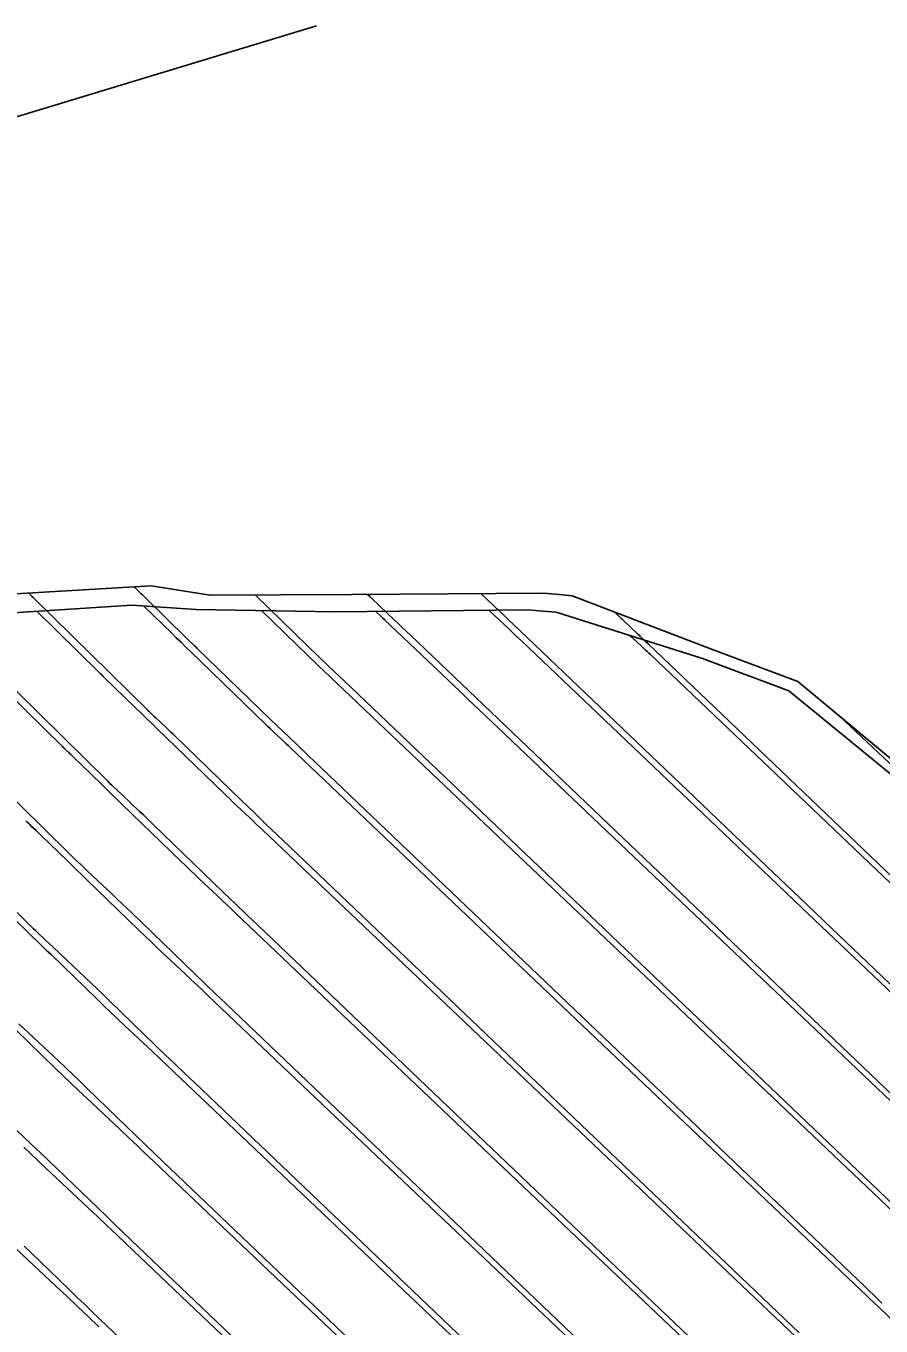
# Model space of a CAD drawing. Extents: x 954385 to 988206, y 1868364 to 1924553.
# Drawn here: x 955496.09 to 955528.6, y 1923369.5 to 1923418.93 of the extents above; entities that cross this region are included whole.
import ezdxf

# ---------------------------------------------------------------- set-up
doc = ezdxf.new("R2010")
doc.units = 0
for name, color, linetype in [('16', 7, 'Continuous'), ('24', 7, 'Continuous'), ('26', 7, 'Continuous'), ('6', 7, 'Continuous'), ('7', 7, 'Continuous')]:
    doc.layers.add(name, color=color, linetype=linetype)

msp = doc.modelspace()

# ---------------------------------------------------------------- linework, layer by layer
at = {"layer": '16'}
for points in [[(955453.505, 1923400.232), (955460.769, 1923398.966), (955464.707, 1923398.33), (955467.983, 1923397.733), (955475.166, 1923396.549), (955476.214, 1923396.472), (955483.55, 1923396.627), (955489.911, 1923396.995), (955492.255, 1923397.137), (955500.843, 1923397.65), (955503.087, 1923397.29), (955508.48, 1923397.31), (955515.776, 1923397.367), (955516.355, 1923397.313), (955516.853, 1923397.268), (955522.152, 1923395.238), (955525.431, 1923394.005), (955533.143, 1923387.603)], [(955496.178, 1923397.372), (955496.315, 1923397.239), (955496.338, 1923397.217), (955496.36, 1923397.195), (955496.383, 1923397.173), (955496.406, 1923397.151), (955500.7, 1923392.927), (955500.725, 1923392.902), (955500.751, 1923392.877), (955500.777, 1923392.852), (955500.803, 1923392.828), (955500.958, 1923392.681), (955501.01, 1923392.633), (955501.438, 1923392.229), (955501.518, 1923392.154), (955501.597, 1923392.078), (955501.677, 1923392.002), (955501.756, 1923391.926), (955504.296, 1923389.468), (955504.746, 1923389.033), (955505.196, 1923388.599), (955505.648, 1923388.166), (955506.1, 1923387.734), (955525.479, 1923369.25)], [(955528.633, 1923370.377), (955528.467, 1923370.538), (955528.3, 1923370.699), (955528.133, 1923370.859), (955527.965, 1923371.019), (955507.303, 1923390.726), (955506.824, 1923391.185), (955506.345, 1923391.644), (955505.867, 1923392.104), (955505.389, 1923392.565), (955502.587, 1923395.277), (955502.558, 1923395.306), (955502.528, 1923395.334), (955502.498, 1923395.363), (955502.468, 1923395.391), (955502.268, 1923395.579), (955502.23, 1923395.616), (955502.21, 1923395.634), (955502.191, 1923395.653), (955500.654, 1923397.164), (955500.608, 1923397.209), (955500.562, 1923397.254), (955500.516, 1923397.299), (955500.47, 1923397.344), (955500.193, 1923397.611)], [(955530.452, 1923372.788), (955508.17, 1923394.04), (955507.831, 1923394.364), (955507.492, 1923394.689), (955507.154, 1923395.014), (955506.817, 1923395.34), (955504.795, 1923397.297)], [(955509.077, 1923397.315), (955509.167, 1923397.23), (955509.197, 1923397.202), (955509.227, 1923397.173), (955510.1, 1923396.34), (955510.25, 1923396.196), (955510.401, 1923396.052), (955510.551, 1923395.909), (955510.702, 1923395.765), (955532.938, 1923374.556)], [(955513.381, 1923397.348), (955514.119, 1923396.651), (955514.242, 1923396.535), (955514.365, 1923396.418), (955514.488, 1923396.301), (955514.61, 1923396.185), (955521.782, 1923389.339), (955523.018, 1923388.159), (955524.255, 1923386.979), (955525.491, 1923385.8), (955526.728, 1923384.62), (955535.425, 1923376.325)], [(955492.163, 1923397.132), (955492.226, 1923397.069), (955492.234, 1923397.062), (955499.209, 1923390.201), (955499.25, 1923390.16), (955499.292, 1923390.12), (955499.334, 1923390.08), (955499.376, 1923390.04), (955499.586, 1923389.842), (955499.712, 1923389.723), (955500.408, 1923389.067), (955500.537, 1923388.945), (955500.667, 1923388.822), (955500.796, 1923388.698), (955500.924, 1923388.574), (955503.202, 1923386.37), (955503.625, 1923385.961), (955504.048, 1923385.554), (955504.473, 1923385.147), (955504.897, 1923384.741), (955522.993, 1923367.482)], [(955537.799, 1923378.202), (955537.461, 1923378.524), (955537.404, 1923378.577), (955537.348, 1923378.631), (955537.292, 1923378.685), (955537.236, 1923378.738), (955519.729, 1923395.45), (955519.631, 1923395.542), (955519.534, 1923395.635), (955519.436, 1923395.727), (955519.339, 1923395.82), (955518.788, 1923396.34), (955518.753, 1923396.373), (955518.718, 1923396.406), (955518.63, 1923396.489), (955518.577, 1923396.539), (955518.453, 1923396.656)], [(955520.506, 1923365.713), (955503.695, 1923381.748), (955503.297, 1923382.128), (955502.9, 1923382.509), (955502.504, 1923382.89), (955502.108, 1923383.272), (955500.093, 1923385.223), (955499.915, 1923385.394), (955499.736, 1923385.565), (955499.557, 1923385.736), (955499.377, 1923385.906), (955498.414, 1923386.813), (955498.298, 1923386.923), (955498.181, 1923387.033), (955497.948, 1923387.252), (955497.89, 1923387.308), (955497.833, 1923387.363), (955497.775, 1923387.419), (955497.718, 1923387.475), (955491.296, 1923393.791)], [(955533.81, 1923386.256), (955531.197, 1923388.741), (955530.779, 1923389.138), (955530.36, 1923389.535), (955529.941, 1923389.931), (955529.522, 1923390.327), (955527.003, 1923392.7)], [(955518.02, 1923363.945), (955502.492, 1923378.755), (955502.121, 1923379.109), (955501.752, 1923379.464), (955501.383, 1923379.819), (955501.015, 1923380.174), (955499.261, 1923381.871), (955499.034, 1923382.091), (955498.806, 1923382.309), (955498.577, 1923382.527), (955498.347, 1923382.744), (955497.117, 1923383.904), (955496.968, 1923384.044), (955496.819, 1923384.184), (955496.521, 1923384.465), (955496.447, 1923384.535), (955496.373, 1923384.606), (955496.3, 1923384.677), (955496.227, 1923384.748), (955490.358, 1923390.521)], [(955495.819, 1923380.994), (955497.317, 1923379.582), (955497.597, 1923379.318), (955497.875, 1923379.053), (955498.153, 1923378.787), (955498.43, 1923378.52), (955499.921, 1923377.077), (955500.262, 1923376.747), (955500.604, 1923376.418), (955500.946, 1923376.09), (955501.289, 1923375.763), (955515.534, 1923362.176)], [(955513.047, 1923360.407), (955500.086, 1923372.77), (955499.77, 1923373.071), (955499.455, 1923373.373), (955499.141, 1923373.676), (955498.827, 1923373.979), (955497.574, 1923375.192), (955497.26, 1923375.495), (955496.945, 1923375.797), (955496.629, 1923376.098), (955496.312, 1923376.397), (955494.521, 1923378.084)], [(955496.015, 1923372.541), (955496.302, 1923372.266), (955496.589, 1923371.989), (955497.734, 1923370.881), (955498.02, 1923370.604), (955498.307, 1923370.328), (955498.595, 1923370.052), (955498.883, 1923369.777), (955510.561, 1923358.639)]]:
    msp.add_lwpolyline(points, dxfattribs=at)
at = {"layer": '24'}
msp.add_lwpolyline([(955460.067, 1923398.302), (955464.024, 1923397.68), (955467.259, 1923397.04), (955474.468, 1923395.872), (955475.521, 1923395.798), (955482.72, 1923395.811), (955489.114, 1923396.204), (955491.47, 1923396.354), (955500.106, 1923396.905), (955502.551, 1923396.746), (955507.834, 1923396.649), (955515.166, 1923396.734), (955515.747, 1923396.683), (955516.247, 1923396.64), (955521.811, 1923394.879), (955525.097, 1923393.654), (955532.861, 1923387.307)], dxfattribs=at)
at = {"layer": '26'}
msp.add_lwpolyline([(955507.131, 1923418.928), (955444.556, 1923399.963), (955448.658, 1923404.341), (955444.556, 1923399.963), (955450.399, 1923398.599)], dxfattribs=at)
at = {"layer": '6'}
for points in [[(955509.389, 1923396.667), (955509.587, 1923396.481), (955509.62, 1923396.45), (955509.653, 1923396.418), (955509.686, 1923396.387), (955509.719, 1923396.356), (955511.828, 1923394.349), (955512.19, 1923394.005), (955512.553, 1923393.66), (955512.915, 1923393.315), (955513.278, 1923392.97), (955532.823, 1923374.391)], [(955520.378, 1923365.554), (955503.015, 1923382.059), (955502.796, 1923382.267), (955502.576, 1923382.475), (955502.357, 1923382.683), (955502.137, 1923382.89), (955501.256, 1923383.717), (955501.036, 1923383.925), (955500.817, 1923384.133), (955500.599, 1923384.342), (955500.381, 1923384.551), (955498.385, 1923386.484), (955498.203, 1923386.66), (955498.021, 1923386.836), (955497.84, 1923387.013), (955497.658, 1923387.189), (955496.667, 1923388.153), (955496.618, 1923388.2), (955496.57, 1923388.246), (955496.521, 1923388.293), (955496.472, 1923388.339), (955496.276, 1923388.523), (955496.228, 1923388.569), (955496.179, 1923388.615), (955496.131, 1923388.662), (955496.083, 1923388.709)]]:
    msp.add_lwpolyline(points, dxfattribs=at)
at = {"layer": '7'}
for points in [[(955529.166, 1923369.584), (955528.507, 1923370.222), (955528.342, 1923370.381), (955528.177, 1923370.54), (955528.011, 1923370.698), (955527.845, 1923370.856), (955506.132, 1923391.496), (955506.055, 1923391.57), (955505.977, 1923391.643), (955505.9, 1923391.716), (955505.822, 1923391.79), (955505.511, 1923392.082), (955505.433, 1923392.155), (955505.356, 1923392.229), (955505.279, 1923392.302), (955505.202, 1923392.377), (955502.335, 1923395.152), (955502.157, 1923395.324), (955501.98, 1923395.496), (955501.802, 1923395.669), (955501.625, 1923395.841), (955500.561, 1923396.875)], [(955535.312, 1923376.158), (955528.039, 1923383.072), (955526.814, 1923384.237), (955525.589, 1923385.402), (955524.364, 1923386.567), (955523.139, 1923387.732), (955514.927, 1923395.547), (955514.803, 1923395.664), (955514.679, 1923395.782), (955514.555, 1923395.899), (955514.43, 1923396.016), (955513.684, 1923396.717)], [(955492.488, 1923396.419), (955497.469, 1923391.534), (955497.501, 1923391.503), (955497.533, 1923391.473), (955497.564, 1923391.442), (955497.596, 1923391.412), (955497.725, 1923391.292), (955497.757, 1923391.261), (955497.789, 1923391.231), (955497.821, 1923391.201), (955497.852, 1923391.17), (955498.953, 1923390.1), (955499.147, 1923389.911), (955499.341, 1923389.723), (955499.535, 1923389.535), (955499.729, 1923389.346), (955501.988, 1923387.16), (955502.159, 1923386.995), (955502.33, 1923386.831), (955502.502, 1923386.668), (955502.674, 1923386.505), (955503.365, 1923385.856), (955503.538, 1923385.694), (955503.71, 1923385.531), (955503.882, 1923385.368), (955504.054, 1923385.205), (955522.867, 1923367.322)], [(955525.356, 1923369.089), (955505.093, 1923388.351), (955504.968, 1923388.469), (955504.844, 1923388.587), (955504.719, 1923388.705), (955504.593, 1923388.823), (955504.092, 1923389.294), (955503.967, 1923389.412), (955503.843, 1923389.53), (955503.719, 1923389.649), (955503.595, 1923389.768), (955501.074, 1923392.209), (955500.867, 1923392.409), (955500.66, 1923392.61), (955500.454, 1923392.81), (955500.247, 1923393.011), (955499.038, 1923394.187), (955499.023, 1923394.201), (955499.008, 1923394.216), (955498.993, 1923394.23), (955498.977, 1923394.245), (955498.917, 1923394.302), (955498.901, 1923394.316), (955498.886, 1923394.33), (955498.871, 1923394.345), (955498.856, 1923394.359), (955496.495, 1923396.675)], [(955530.334, 1923372.624), (955507.171, 1923394.642), (955507.141, 1923394.671), (955507.111, 1923394.699), (955507.081, 1923394.728), (955507.05, 1923394.756), (955506.929, 1923394.87), (955506.899, 1923394.899), (955506.869, 1923394.927), (955506.839, 1923394.956), (955506.809, 1923394.985), (955505.037, 1923396.7)], [(955519.062, 1923395.749), (955519.126, 1923395.689), (955519.145, 1923395.672), (955519.163, 1923395.655), (955519.228, 1923395.594), (955519.237, 1923395.585), (955519.584, 1923395.26), (955519.644, 1923395.203), (955519.705, 1923395.145), (955519.766, 1923395.088), (955519.826, 1923395.031), (955534.588, 1923380.984), (955534.858, 1923380.727), (955535.128, 1923380.471), (955535.399, 1923380.214), (955535.669, 1923379.957), (955537.293, 1923378.418)], [(955517.889, 1923363.787), (955501.976, 1923378.914), (955501.71, 1923379.167), (955501.443, 1923379.419), (955501.176, 1923379.671), (955500.908, 1923379.923), (955499.837, 1923380.929), (955499.57, 1923381.181), (955499.304, 1923381.434), (955499.039, 1923381.688), (955498.774, 1923381.943), (955497.04, 1923383.622), (955496.871, 1923383.786), (955496.702, 1923383.95), (955496.533, 1923384.114), (955496.364, 1923384.278), (955495.481, 1923385.136)], [(955515.4, 1923362.02), (955500.937, 1923375.768), (955500.623, 1923376.066), (955500.309, 1923376.363), (955499.995, 1923376.66), (955499.68, 1923376.956), (955498.399, 1923378.16), (955498.094, 1923378.447), (955497.791, 1923378.735), (955497.488, 1923379.025), (955497.187, 1923379.315), (955495.695, 1923380.76)], [(955512.911, 1923360.252), (955499.898, 1923372.622), (955499.537, 1923372.965), (955499.176, 1923373.307), (955498.814, 1923373.649), (955498.451, 1923373.99), (955496.836, 1923375.507), (955496.556, 1923375.771), (955496.277, 1923376.036), (955495.999, 1923376.302)], [(955498.859, 1923369.477), (955498.451, 1923369.864), (955498.042, 1923370.251), (955497.633, 1923370.637), (955497.223, 1923371.023), (955495.274, 1923372.854)]]:
    msp.add_lwpolyline(points, dxfattribs=at)

doc.saveas('drawing.dxf')
